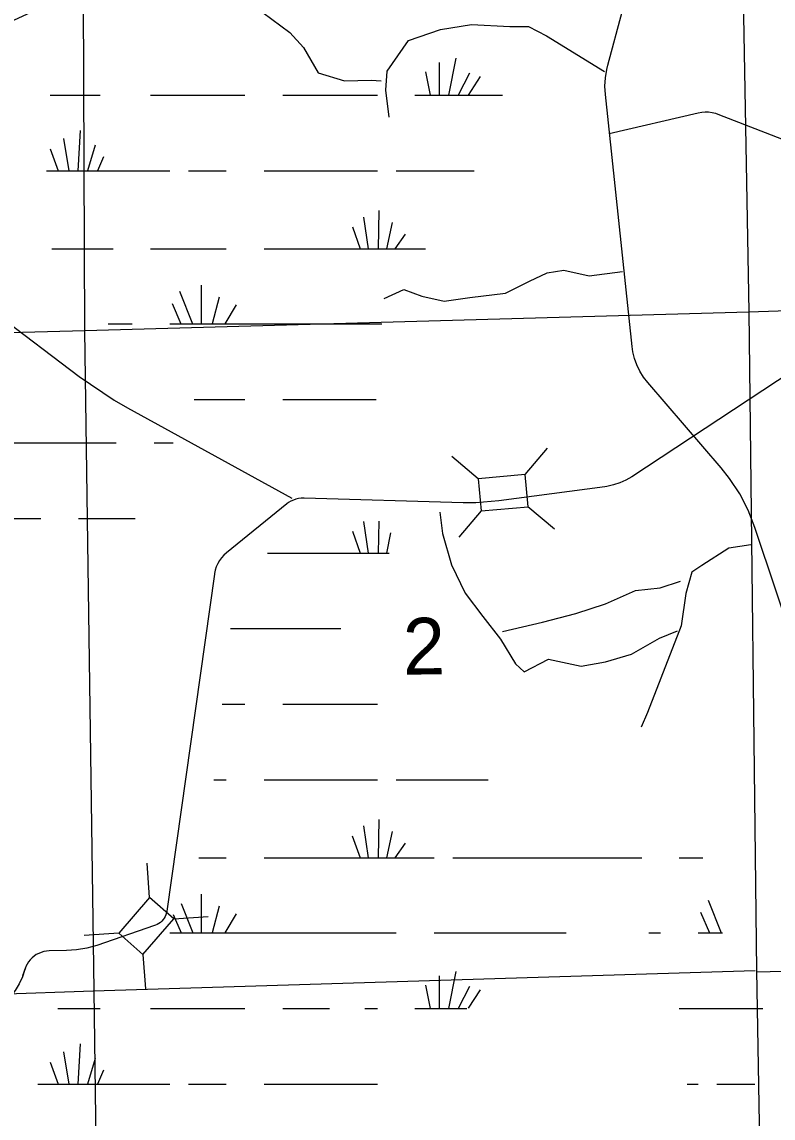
# Model space of a CAD drawing. Extents: x 2480962 to 2688785, y 277103 to 599240.
# Drawn here: x 2569158 to 2575129, y 522766 to 531478 of the extents above; entities that cross this region are included whole.
import ezdxf

# ---------------------------------------------------------------- set-up
doc = ezdxf.new("R2010")
doc.units = 0
for name, color, linetype in [('Section Lines', 7, 'Continuous'), ('Section Numbers', 7, 'Continuous'), ('Swamps', 7, 'Continuous'), ('Township and Range lines', 7, 'Continuous'), ('Uninventoried Roads and Features', 7, 'Continuous')]:
    doc.layers.add(name, color=color, linetype=linetype)

msp = doc.modelspace()

# ---------------------------------------------------------------- linework, layer by layer
at = {"layer": 'Section Lines'}
for p, q in [((2574842.68, 534422.803), (2574936.777, 529173.114)), ((2569658.76, 529024.535), (2569637.961, 534355.029)), ((2574936.777, 529173.114), (2574998.404, 523939.348)), ((2569732.562, 523778.798), (2569658.76, 529024.535)), ((2574994.871, 523928.364), (2585487.17, 524187.599)), ((2569724.782, 523778.561), (2574986.69, 523939.009)), ((2574998.404, 523939.348), (2575089.399, 518617.277)), ((2564491.07, 523596.345), (2569724.782, 523778.561)), ((2569803.476, 518432.474), (2569732.562, 523778.798))]:
    msp.add_line(p, q, dxfattribs=at)
at = {"layer": 'Swamps'}
for p, q in [((2568407.643, 528131.604), (2569907.642, 528131.627)), ((2568257.651, 527531.604), (2569307.65, 527531.62)), ((2569607.65, 527531.624), (2570057.65, 527531.631))]:
    msp.add_line(p, q, dxfattribs=at)
for points in [[(2572608.47, 531189.645), (2572548.973, 530896.457)], [(2572474.72, 531156.205), (2572474.723, 530896.456)], [(2572367.221, 531082.017), (2572404.223, 530896.455)], [(2572715.971, 531070.897), (2572626.973, 530896.459)], [(2572801.471, 531044.899), (2572704.973, 530896.46)], [(2569383.224, 530896.411), (2569780.224, 530896.416)], [(2570180.974, 530896.422), (2570930.724, 530896.433)], [(2571231.474, 530896.438), (2571984.723, 530896.449)], [(2572281.723, 530896.453), (2572404.223, 530896.455)], [(2572404.223, 530896.455), (2572474.723, 530896.456)], [(2572474.723, 530896.456), (2572548.973, 530896.457)], [(2572548.973, 530896.457), (2572626.973, 530896.459)], [(2572626.973, 530896.459), (2572704.973, 530896.46)], [(2572704.973, 530896.46), (2572979.473, 530896.464)], [(2569620.728, 530614.353), (2569601.982, 530295.166)], [(2569486.978, 530551.288), (2569531.482, 530295.165)], [(2569739.479, 530499.292), (2569679.982, 530295.167)], [(2569383.229, 530469.6), (2569446.232, 530295.163)], [(2569806.23, 530406.543), (2569757.982, 530295.168)], [(2569353.482, 530295.162), (2569446.232, 530295.163)], [(2569446.232, 530295.163), (2569531.482, 530295.165)], [(2569531.482, 530295.165), (2569601.982, 530295.166)], [(2569601.982, 530295.166), (2569679.982, 530295.167)], [(2569679.982, 530295.167), (2569757.982, 530295.168)], [(2569757.982, 530295.168), (2570333.231, 530295.177)], [(2570481.731, 530295.179), (2570782.231, 530295.183)], [(2571082.981, 530295.188), (2571984.731, 530295.201)], [(2572133.231, 530295.203), (2572752.981, 530295.212)], [(2571995.985, 529979.702), (2571988.489, 529675.391)], [(2571873.485, 529927.764), (2571910.489, 529675.39)], [(2572099.986, 529883.204), (2572055.239, 529675.392)], [(2571784.486, 529849.825), (2571847.489, 529675.389)], [(2572203.737, 529790.456), (2572122.239, 529675.393)], [(2569394.239, 529675.415), (2569884.239, 529675.36)], [(2570180.989, 529675.364), (2570782.239, 529675.373)], [(2571082.989, 529675.378), (2571847.489, 529675.389)], [(2571847.489, 529675.389), (2571910.489, 529675.39)], [(2571910.489, 529675.39), (2571988.489, 529675.391)], [(2571988.489, 529675.391), (2572055.239, 529675.392)], [(2572055.239, 529675.392), (2572122.239, 529675.393)], [(2572122.239, 529675.393), (2572367.238, 529675.397)], [(2570581.993, 529385.871), (2570581.996, 529077.872)], [(2570411.243, 529337.619), (2570514.996, 529077.871)], [(2570726.744, 529289.374), (2570670.996, 529077.874)], [(2570351.744, 529241.18), (2570422.246, 529077.87)], [(2570860.244, 529230.001), (2570771.246, 529077.875)], [(2569843.247, 529077.861), (2570032.747, 529077.864)], [(2570333.247, 529077.869), (2570422.246, 529077.87)], [(2570422.246, 529077.87), (2570514.996, 529077.871)], [(2570514.996, 529077.871), (2570581.996, 529077.872)], [(2570581.996, 529077.872), (2570670.996, 529077.874)], [(2570670.996, 529077.874), (2570771.246, 529077.875)], [(2570771.246, 529077.875), (2572018.246, 529077.831)], [(2570526.254, 528476.624), (2570930.754, 528476.63)], [(2571231.504, 528476.571), (2571973.753, 528476.582)], [(2570207.642, 528131.631), (2570359.354, 528131.633)], [(2571873.515, 527507.897), (2571910.519, 527255.523)], [(2571996.015, 527511.649), (2571988.519, 527255.524)], [(2571784.516, 527429.958), (2571847.519, 527255.522)], [(2572088.766, 527418.837), (2572055.268, 527255.525)], [(2571109.019, 527255.573), (2571847.519, 527255.522)], [(2571847.519, 527255.522), (2571910.519, 527255.523)], [(2571910.519, 527255.523), (2571988.519, 527255.524)], [(2571988.519, 527255.524), (2572055.268, 527255.525)], [(2572055.268, 527255.525), (2572077.518, 527255.526)], [(2570815.776, 526658.009), (2571693.606, 526658.022)], [(2570749.034, 526056.76), (2570930.784, 526056.763)], [(2571231.284, 526056.767), (2571984.783, 526056.779)], [(2570682.041, 525455.511), (2570782.291, 525455.513)], [(2571083.041, 525455.517), (2571984.791, 525455.531)], [(2572133.291, 525455.533), (2572864.54, 525455.544)], [(2571873.545, 525088.092), (2571910.548, 524835.719)], [(2571996.045, 525140.032), (2571988.548, 524835.72)], [(2571784.296, 525010.154), (2571847.549, 524835.718)], [(2572099.796, 525043.534), (2572055.298, 524835.721)], [(2572203.797, 524950.786), (2572122.048, 524835.722)], [(2570563.299, 524835.698), (2570782.299, 524835.702)], [(2571083.049, 524835.706), (2571847.549, 524835.718)], [(2571847.549, 524835.718), (2571910.548, 524835.719)], [(2571910.548, 524835.719), (2571988.548, 524835.72)], [(2571988.548, 524835.72), (2572055.298, 524835.721)], [(2572055.298, 524835.721), (2572122.048, 524835.722)], [(2572122.048, 524835.722), (2572433.798, 524835.726)], [(2572582.298, 524835.729), (2574085.547, 524835.689)], [(2574382.297, 524835.694), (2574571.797, 524835.696)], [(2570581.803, 524546.2), (2570581.807, 524238.17)], [(2574612.551, 524497.948), (2574716.304, 524238.17)], [(2570422.304, 524472.01), (2570515.057, 524238.169)], [(2570726.554, 524449.702), (2570671.057, 524238.171)], [(2570860.305, 524390.329), (2570771.307, 524238.172)], [(2574553.052, 524401.448), (2574623.554, 524238.168)], [(2570359.305, 524382.916), (2570422.307, 524238.167)], [(2570333.307, 524238.166), (2570422.307, 524238.167)], [(2570422.307, 524238.167), (2570515.057, 524238.169)], [(2570515.057, 524238.169), (2570581.807, 524238.17)], [(2570581.807, 524238.17), (2570671.057, 524238.171)], [(2570671.057, 524238.171), (2570771.307, 524238.172)], [(2570771.307, 524238.172), (2572133.306, 524238.162)], [(2572433.806, 524238.166), (2573484.305, 524238.182)], [(2574141.055, 524238.161), (2574234.055, 524238.162)], [(2574534.554, 524238.167), (2574623.554, 524238.168)], [(2574623.554, 524238.168), (2574716.304, 524238.17)], [(2574716.304, 524238.17), (2574727.554, 524238.17)], [(2572474.81, 523896.73), (2572474.813, 523636.919)], [(2572608.309, 523930.139), (2572549.063, 523636.92)], [(2572367.061, 523822.511), (2572404.313, 523636.918)], [(2572716.061, 523811.359), (2572626.813, 523636.921)], [(2572801.311, 523785.392), (2572704.813, 523640.641)], [(2569442.565, 523636.936), (2569780.315, 523636.941)], [(2570181.064, 523636.916), (2570930.814, 523636.927)], [(2571231.314, 523636.931), (2571602.564, 523636.937)], [(2571884.563, 523636.941), (2571984.813, 523636.943)], [(2572281.813, 523636.916), (2572404.313, 523636.918)], [(2572404.313, 523636.918), (2572474.813, 523636.919)], [(2572474.813, 523636.919), (2572549.063, 523636.92)], [(2572549.063, 523636.92), (2572626.813, 523636.921)], [(2572626.813, 523636.921), (2572693.813, 523636.922)], [(2574382.312, 523636.917), (2575046.811, 523636.927)], [(2569620.568, 523354.877), (2569602.072, 523035.69)], [(2569487.069, 523291.781), (2569531.572, 523035.689)], [(2569383.07, 523210.124), (2569446.322, 523035.688)], [(2569739.32, 523239.816), (2569680.072, 523035.691)], [(2569806.321, 523147.037), (2569758.072, 523035.692)], [(2569282.822, 523035.685), (2569446.322, 523035.688)], [(2569446.322, 523035.688), (2569531.572, 523035.689)], [(2569531.572, 523035.689), (2569602.072, 523035.69)], [(2569602.072, 523035.69), (2569680.072, 523035.691)], [(2569680.072, 523035.691), (2569758.072, 523035.692)], [(2569758.072, 523035.692), (2570333.322, 523035.67)], [(2570481.572, 523035.672), (2570782.321, 523035.677)], [(2571082.821, 523035.681), (2571984.821, 523035.695)], [(2574445.569, 523035.67), (2574534.569, 523035.671)], [(2574683.069, 523035.673), (2574983.569, 523035.678)]]:
    msp.add_lwpolyline(points, dxfattribs=at)
at = {"layer": 'Township and Range lines'}
for p, q in [((2574936.777, 529173.114), (2580418.293, 529373.624)), ((2569658.76, 529024.535), (2574936.777, 529173.114)), ((2564444.567, 528894.563), (2569658.76, 529024.535))]:
    msp.add_line(p, q, dxfattribs=at)
at = {"layer": 'Uninventoried Roads and Features'}
for p, q in [((2573814.807, 531135.215), (2573929.279, 531557.863)), ((2574009.258, 528899.492), (2573796.243, 530901.458)), ((2573824.962, 530590.18), (2574534.943, 530757.032)), ((2574690.475, 530745.975), (2575428.274, 530457.449)), ((2568871.789, 529219.999), (2569612.777, 528661.135)), ((2575281.381, 528703.212), (2574005.69, 527863.702)), ((2574717.532, 527933.315), (2574133.868, 528611.472)), ((2569997.146, 528412.169), (2571302.237, 527693.486)), ((2573159.037, 527880.482), (2573335.771, 528091.113)), ((2572785.466, 527847.791), (2572574.834, 528024.524)), ((2573159.037, 527880.482), (2572785.466, 527847.791)), ((2573181.354, 527625.457), (2573159.037, 527880.482)), ((2572785.466, 527847.791), (2572807.783, 527592.766)), ((2573792.889, 527784.237), (2572947.967, 527671.411)), ((2571263.955, 527647.639), (2570784.016, 527259.218)), ((2572666.338, 527656.815), (2571400.576, 527693.766)), ((2572807.783, 527592.766), (2573181.354, 527625.457)), ((2573179.901, 527626.677), (2573390.532, 527449.944)), ((2572807.783, 527592.766), (2572631.05, 527382.134)), ((2575752.793, 525151.081), (2574985.195, 527461.165)), ((2570687.765, 527089.346), (2570308.785, 524411.905)), ((2570172.868, 524518.311), (2570153.728, 524792.6)), ((2570172.868, 524518.311), (2569926.805, 524235.33)), ((2570366.049, 524350.332), (2570172.868, 524518.311)), ((2570119.986, 524067.351), (2570366.049, 524350.332)), ((2570364.156, 524350.199), (2570638.445, 524369.34)), ((2569926.805, 524235.33), (2569652.516, 524216.19)), ((2570212.464, 524295.546), (2569753.029, 524138.953)), ((2569926.805, 524235.33), (2570119.986, 524067.351)), ((2569511.555, 524096.733), (2569373.02, 524094.281)), ((2570119.986, 524067.351), (2570139.126, 523793.062)), ((2569186.923, 523963.898), (2569160.981, 523896.253))]:
    msp.add_line(p, q, dxfattribs=at)
for points in [[(2568628.501, 531378.776), (2569094.274, 531492.999), (2569309.791, 531592.209), (2569516.35, 531662.27), (2569674.075, 531677.231), (2569883.598, 531702.954), (2570103.004, 531883.328), (2570259.997, 532012.172), (2570388.325, 532047.739), (2570501.744, 531978.74), (2571288.434, 531393.283), (2571397.245, 531273.993), (2571511.801, 531073.747), (2571723.441, 531008.784), (2571933.414, 531015.212), (2572012.546, 531011.115)], [(2572077.152, 530720.997), (2572050.912, 530936.649), (2572060.885, 531087.44), (2572230.635, 531330.454), (2572484.959, 531418.913), (2572730.774, 531458.927), (2573035.745, 531442.294), (2573186.122, 531441.654), (2573328.578, 531367.486), (2573788.217, 531083.9)], [(2573796.243, 530901.458), (2573792.67, 530967.991), (2573796.072, 531034.531), (2573806.411, 531100.352), (2573814.807, 531135.215)], [(2574534.943, 530757.032), (2574561.962, 530761.906), (2574589.34, 530763.928), (2574616.781, 530763.078), (2574643.984, 530759.364), (2574670.649, 530752.827), (2574690.475, 530745.975)], [(2572037.542, 529280.012), (2572193.961, 529350.929), (2572335.876, 529299.916), (2572514.175, 529259.334), (2572719.799, 529286.904), (2573002.358, 529321.915), (2573192.917, 529416.729), (2573334.012, 529483.457), (2573466.508, 529505.6), (2573666.137, 529459.684), (2573931.355, 529494.322)], [(2574133.868, 528611.472), (2574100.121, 528655.108), (2574071.121, 528702.033), (2574047.184, 528751.732), (2574028.574, 528803.661), (2574015.493, 528857.25), (2574009.258, 528899.492)], [(2569612.777, 528661.135), (2569891.169, 528473.187), (2569997.146, 528412.169)], [(2574985.195, 527461.165), (2574931.731, 527597.724), (2574864.287, 527727.946), (2574783.599, 527850.404), (2574717.532, 527933.315)], [(2574005.69, 527863.702), (2573959.635, 527836.738), (2573911.013, 527814.735), (2573860.358, 527797.935), (2573808.224, 527786.522), (2573792.889, 527784.237)], [(2571400.576, 527693.766), (2571378.858, 527693.262), (2571357.312, 527690.492), (2571336.173, 527685.483), (2571315.674, 527678.294), (2571296.038, 527669), (2571277.481, 527657.706), (2571263.955, 527647.639)], [(2572947.967, 527671.411), (2572766.069, 527656.758), (2572666.338, 527656.815)], [(2572480.061, 527582.949), (2572501.366, 527413.524), (2572572.733, 527164.09), (2572682.094, 526938.636), (2572821.383, 526752.433), (2572962.464, 526572.059), (2573082.665, 526377.726), (2573151.679, 526311.637), (2573343.984, 526414.211), (2573603.613, 526357.997), (2573797.496, 526393.037), (2574004.28, 526453.451), (2574226.875, 526579.839), (2574370.076, 526638.89)], [(2574953.668, 527321.267), (2574778.829, 527296.287), (2574562.286, 527158.445), (2574484.504, 527104.656), (2574436.4, 526935.674), (2574398.077, 526678.099), (2574236.235, 526261.51), (2574130.789, 525988.986), (2574081.47, 525872.1)], [(2570784.016, 527259.218), (2570763.272, 527240.55), (2570744.594, 527219.818), (2570728.185, 527197.246), (2570714.225, 527173.083), (2570702.868, 527147.594), (2570694.237, 527121.056), (2570688.427, 527093.762), (2570687.765, 527089.346)], [(2572978.363, 526634.175), (2573296.63, 526708.56), (2573561.083, 526776), (2573796.408, 526852.468), (2574034.911, 526957.962), (2574232.964, 526979.579), (2574393.641, 527033.213)], [(2570308.785, 524411.905), (2570305.889, 524397.081), (2570301.458, 524382.642), (2570295.543, 524368.745), (2570288.207, 524355.542), (2570279.533, 524343.178), (2570269.612, 524331.789), (2570258.556, 524321.499), (2570246.484, 524312.42), (2570233.53, 524304.654), (2570219.835, 524298.285), (2570212.464, 524295.546)], [(2569753.029, 524138.953), (2569673.278, 524116.353), (2569591.6, 524102.214), (2569511.555, 524096.733)], [(2569373.02, 524094.281), (2569351.807, 524092.793), (2569330.865, 524089.094), (2569310.425, 524083.228), (2569290.709, 524075.257), (2569271.936, 524065.269), (2569254.309, 524053.373), (2569238.022, 524039.7), (2569223.253, 524024.399), (2569210.165, 524007.639), (2569198.901, 523989.602), (2569189.583, 523970.487), (2569182.315, 523950.502), (2569181.385, 523947.37)], [(2569181.385, 523947.37), (2569161.132, 523888.765), (2569134.864, 523832.598), (2569102.868, 523779.485), (2569078.656, 523746.225)]]:
    msp.add_lwpolyline(points, dxfattribs=at)

# ---------------------------------------------------------------- texts
at = {"layer": 'Section Numbers'}
msp.add_text('2', height=450, rotation=0.8220278, dxfattribs=at).set_placement((2572189.445, 526289.587))

doc.saveas('drawing.dxf')
